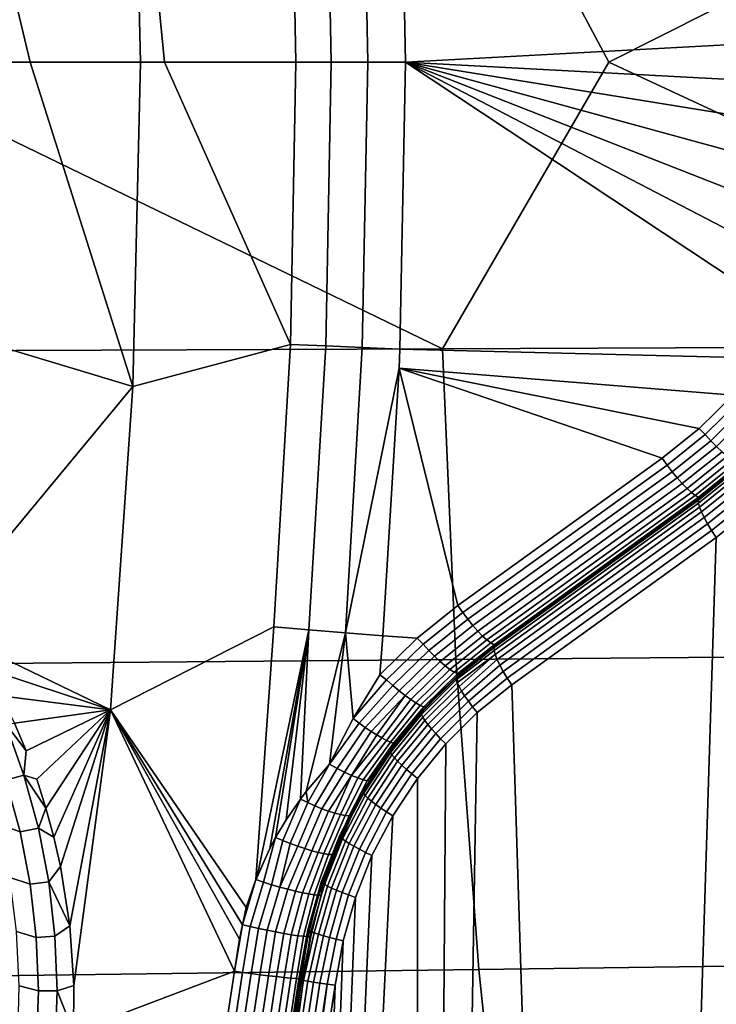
# Model space of a CAD drawing. Header units: metres. Extents: x -240 to 45, y -77 to 27.
# Tile 232 of 656: x -202.32 to -200.88, y -1.95 to 0.09. Entities that reach past the tile are written whole.
import ezdxf

# ---------------------------------------------------------------- set-up
doc = ezdxf.new("R2010")
doc.units = ezdxf.units.M
doc.layers.add('solid_102011X2', color=7, linetype='CONTINUOUS')

msp = doc.modelspace()

# ---------------------------------------------------------------- linework, layer by layer
at = {"layer": 'solid_102011X2'}
for points in [[(-202.083923, 0.670511, 268.69342), (-202.068375, 0, 268.689514), (-202.296402, 0, 268.790863), (-202.432129, 0.56618, 268.845001)], [(-201.758118, 0.583364, 268.532288), (-201.746658, 0, 268.529419), (-202.018372, 0, 268.665985), (-202.083923, 0.670511, 268.69342)], [(-202.083923, 0.670511, 268.69342), (-202.018372, 0, 268.665985), (-202.068375, 0, 268.689514)], [(-201.442215, 0.642961, 325.893158), (-203.030762, 0.650211, 324.296967), (-202.667023, 0, 324.682434)], [(-201.442215, 0.642961, 325.893158), (-202.667023, 0, 324.682434), (-201.44368, -0.592833, 325.894379), (-201.099945, 0, 326.252289)], [(-199.836945, 0.635814, 327.484955), (-201.442215, 0.642961, 325.893158), (-201.099945, 0, 326.252289)], [(-199.836945, 0.635814, 327.484955), (-201.099945, 0, 326.252289), (-199.838379, -0.586244, 327.486176), (-199.532898, 0, 327.801483)], [(-201.597946, 0, 268.465424), (-201.609512, 0.589805, 268.468292), (-201.531815, 0.593008, 268.445557), (-201.520187, 0, 268.442657)], [(-200.586624, 0.151448, 268.2099), (-200.576675, 0.050664, 268.207397), (-201.520187, 0, 268.442657), (-201.531815, 0.593008, 268.445557)], [(-201.673599, 0, 268.494415), (-201.746658, 0, 268.529419), (-201.758118, 0.583364, 268.532288), (-201.685104, 0.586565, 268.497284)], [(-201.609512, 0.589805, 268.468292), (-201.597946, 0, 268.465424), (-201.673599, 0, 268.494415), (-201.685104, 0.586565, 268.497284)], [(-202.432129, 0.56618, 268.845001), (-202.296402, 0, 268.790863), (-202.420807, 0, 268.842133)], [(-200.576675, 0.050664, 268.207397), (-200.576675, -0.050663, 268.207397), (-201.520187, 0, 268.442657)], [(-202.667023, 0, 324.682434), (-203.032257, -0.599517, 324.298187), (-201.44368, -0.592833, 325.894379)], [(-201.685135, -0.587161, 268.497284), (-201.758133, -0.583955, 268.532288), (-201.746658, 0, 268.529419), (-201.673599, 0, 268.494415)], [(-201.609528, -0.590405, 268.468323), (-201.685135, -0.587161, 268.497284), (-201.673599, 0, 268.494415), (-201.597946, 0, 268.465424)], [(-201.597946, 0, 268.465424), (-201.520187, 0, 268.442657), (-201.53183, -0.593612, 268.445557), (-201.609528, -0.590405, 268.468323)], [(-201.099945, 0, 326.252289), (-201.44368, -0.592833, 325.894379), (-199.838379, -0.586244, 327.486176)], [(-202.432129, -0.566025, 268.845001), (-202.420807, 0, 268.842133), (-202.296402, 0, 268.790863), (-202.083939, -0.67063, 268.693451)], [(-202.296402, 0, 268.790863), (-202.068375, 0, 268.689514), (-202.083939, -0.67063, 268.693451)], [(-202.083939, -0.67063, 268.693451), (-202.068375, 0, 268.689514), (-202.018372, 0, 268.665985), (-201.758133, -0.583955, 268.532288)], [(-201.758133, -0.583955, 268.532288), (-202.018372, 0, 268.665985), (-201.746658, 0, 268.529419)], [(-200.778442, -0.612106, 268.257721), (-201.53183, -0.593612, 268.445557), (-201.520187, 0, 268.442657), (-200.722229, -0.528858, 268.243683)], [(-200.674484, -0.440177, 268.231781), (-200.722229, -0.528858, 268.243683), (-201.520187, 0, 268.442657)], [(-200.635773, -0.347138, 268.222137), (-200.674484, -0.440177, 268.231781), (-201.520187, 0, 268.442657)], [(-200.6064, -0.250605, 268.214813), (-200.635773, -0.347138, 268.222137), (-201.520187, 0, 268.442657)], [(-200.586624, -0.151446, 268.2099), (-200.6064, -0.250605, 268.214813), (-201.520187, 0, 268.442657)], [(-200.576675, -0.050663, 268.207397), (-200.586624, -0.151446, 268.2099), (-201.520187, 0, 268.442657)], [(-202.489716, -1.097442, 268.863373), (-202.432129, -0.566025, 268.845001), (-202.083939, -0.67063, 268.693451), (-202.465164, -1.130507, 268.85321)], [(-201.758133, -0.583955, 268.532288), (-201.792496, -1.167664, 268.540894), (-202.13028, -1.339805, 268.705109), (-202.083939, -0.67063, 268.693451)], [(-201.71965, -1.174054, 268.50589), (-201.792496, -1.167664, 268.540894), (-201.758133, -0.583955, 268.532288), (-201.685135, -0.587161, 268.497284)], [(-201.685135, -0.587161, 268.497284), (-201.609528, -0.590405, 268.468323), (-201.644196, -1.180522, 268.476959), (-201.71965, -1.174054, 268.50589)], [(-201.609528, -0.590405, 268.468323), (-201.53183, -0.593612, 268.445557), (-201.533432, -0.633096, 268.445953), (-201.644196, -1.180522, 268.476959)], [(-199.838379, -0.586244, 327.486176), (-201.44368, -0.592833, 325.894379), (-201.415802, -1.235552, 325.871094), (-199.811035, -1.221819, 327.462952)], [(-201.44368, -0.592833, 325.894379), (-203.032257, -0.599517, 324.298187), (-203.00383, -1.249483, 324.274841), (-201.415802, -1.235552, 325.871094)], [(-200.842346, -0.688829, 268.273651), (-201.533432, -0.633096, 268.445953), (-201.53183, -0.593612, 268.445557), (-200.778442, -0.612106, 268.257721)], [(-201.644196, -1.180522, 268.476959), (-201.533432, -0.633096, 268.445953), (-201.56665, -1.18688, 268.454224)], [(-201.495987, -1.191571, 268.436615), (-201.56665, -1.18688, 268.454224), (-201.533432, -0.633096, 268.445953), (-201.411865, -1.124171, 268.415649)], [(-200.989197, -0.819152, 268.310242), (-201.411865, -1.124171, 268.415649), (-201.533432, -0.633096, 268.445953)], [(-200.912949, -0.758088, 268.29126), (-200.989197, -0.819152, 268.310242), (-201.533432, -0.633096, 268.445953)], [(-200.842346, -0.688829, 268.273651), (-200.912949, -0.758088, 268.29126), (-201.533432, -0.633096, 268.445953)], [(-202.417801, -1.200945, 268.83313), (-202.465164, -1.130507, 268.85321), (-202.083939, -0.67063, 268.693451), (-202.13028, -1.339805, 268.705109)], [(-200.828369, -0.69929, 268.271729), (-200.900482, -0.770262, 268.289703), (-200.912949, -0.758088, 268.29126), (-200.842346, -0.688829, 268.273651)], [(-200.900482, -0.770262, 268.289703), (-200.828369, -0.69929, 268.271729), (-200.815399, -0.710875, 268.273163), (-200.888702, -0.783022, 268.291412)], [(-200.888702, -0.783022, 268.291412), (-200.815399, -0.710875, 268.273163), (-200.802475, -0.721743, 268.277527), (-200.876892, -0.794994, 268.296082)], [(-200.900482, -0.770262, 268.289703), (-200.979156, -0.833376, 268.309326), (-200.989197, -0.819152, 268.310242), (-200.912949, -0.758088, 268.29126)], [(-200.979156, -0.833376, 268.309326), (-200.900482, -0.770262, 268.289703), (-200.888702, -0.783022, 268.291412), (-200.968689, -0.847182, 268.311371)], [(-200.968689, -0.847182, 268.311371), (-200.888702, -0.783022, 268.291412), (-200.876892, -0.794994, 268.296082), (-200.958099, -0.860134, 268.316345)], [(-200.958099, -0.860134, 268.316345), (-200.876892, -0.794994, 268.296082), (-200.865417, -0.805812, 268.303528), (-200.947723, -0.871839, 268.324066)], [(-200.947723, -0.871839, 268.324066), (-200.865417, -0.805812, 268.303528), (-200.854614, -0.815147, 268.313568), (-200.937881, -0.881939, 268.33432)], [(-201.401825, -1.138396, 268.414703), (-201.411865, -1.124171, 268.415649), (-200.989197, -0.819152, 268.310242), (-200.979156, -0.833376, 268.309326)], [(-201.391373, -1.152188, 268.416748), (-201.401825, -1.138396, 268.414703), (-200.979156, -0.833376, 268.309326), (-200.968689, -0.847182, 268.311371)], [(-200.937881, -0.881939, 268.33432), (-200.854614, -0.815147, 268.313568), (-200.844818, -0.822716, 268.325867), (-200.928848, -0.890128, 268.346832)], [(-200.928848, -0.890128, 268.346832), (-200.844818, -0.822716, 268.325867), (-200.836319, -0.828288, 268.340057), (-200.920929, -0.896156, 268.361145)], [(-200.920929, -0.896156, 268.361145), (-200.836319, -0.828288, 268.340057), (-200.829391, -0.831692, 268.355713), (-200.914352, -0.89984, 268.376892)], [(-200.914352, -0.89984, 268.376892), (-200.829391, -0.831692, 268.355713), (-200.82428, -0.832827, 268.372192), (-200.909348, -0.901067, 268.393402)], [(-200.82872, -0.837366, 268.338165), (-200.914261, -0.905978, 268.359497), (-200.912689, -0.902294, 268.376465), (-200.827499, -0.833961, 268.355225)], [(-200.827499, -0.833961, 268.355225), (-200.912689, -0.902294, 268.376465), (-200.909348, -0.901067, 268.393402), (-200.82428, -0.832827, 268.372192)], [(-201.391373, -1.152188, 268.416748), (-200.968689, -0.847182, 268.311371), (-200.958099, -0.860134, 268.316345), (-201.380798, -1.165129, 268.421692)], [(-200.827881, -0.842937, 268.321655), (-200.913986, -0.912006, 268.343109), (-200.914261, -0.905978, 268.359497), (-200.82872, -0.837366, 268.338165)], [(-200.825012, -0.850506, 268.306183), (-200.91188, -0.920195, 268.32785), (-200.913986, -0.912006, 268.343109), (-200.827881, -0.842937, 268.321655)], [(-200.820175, -0.859841, 268.292267), (-200.908005, -0.930296, 268.314148), (-200.91188, -0.920195, 268.32785), (-200.825012, -0.850506, 268.306183)], [(-201.380798, -1.165129, 268.421692), (-200.958099, -0.860134, 268.316345), (-200.947723, -0.871839, 268.324066), (-201.370438, -1.176826, 268.429413)], [(-201.370438, -1.176826, 268.429413), (-200.947723, -0.871839, 268.324066), (-200.937881, -0.881939, 268.33432), (-201.360596, -1.186922, 268.439667)], [(-200.813553, -0.870659, 268.280304), (-200.902481, -0.942, 268.30246), (-200.908005, -0.930296, 268.314148), (-200.820175, -0.859841, 268.292267)], [(-200.805313, -0.882631, 268.27063), (-200.895462, -0.954952, 268.293121), (-200.902481, -0.942, 268.30246), (-200.813553, -0.870659, 268.280304)], [(-201.360596, -1.186922, 268.439667), (-200.937881, -0.881939, 268.33432), (-200.928848, -0.890128, 268.346832), (-201.351562, -1.195112, 268.452148)], [(-201.351562, -1.195112, 268.452148), (-200.928848, -0.890128, 268.346832), (-200.920929, -0.896156, 268.361145), (-201.343643, -1.201146, 268.466431)], [(-200.795715, -0.895391, 268.26358), (-200.887177, -0.968758, 268.286377), (-200.895462, -0.954952, 268.293121), (-200.805313, -0.882631, 268.27063)], [(-200.887177, -0.968758, 268.286377), (-200.795715, -0.895391, 268.26358), (-200.791214, -0.913954, 268.260895), (-200.877884, -0.982982, 268.282501)], [(-201.343643, -1.201146, 268.466431), (-200.920929, -0.896156, 268.361145), (-200.914352, -0.89984, 268.376892), (-201.337067, -1.204842, 268.482147)], [(-200.914352, -0.89984, 268.376892), (-200.909348, -0.901067, 268.393402), (-201.332016, -1.206087, 268.498779), (-201.337067, -1.204842, 268.482147)], [(-200.912689, -0.902294, 268.376465), (-200.914261, -0.905978, 268.359497), (-201.336929, -1.211027, 268.464783), (-201.335373, -1.207331, 268.48172)], [(-200.914261, -0.905978, 268.359497), (-200.913986, -0.912006, 268.343109), (-201.336655, -1.217061, 268.448425), (-201.336929, -1.211027, 268.464783)], [(-200.913986, -0.912006, 268.343109), (-200.91188, -0.920195, 268.32785), (-201.334549, -1.225251, 268.433167), (-201.336655, -1.217061, 268.448425)], [(-200.909348, -0.901067, 268.393402), (-200.912689, -0.902294, 268.376465), (-201.335373, -1.207331, 268.48172), (-201.332016, -1.206087, 268.498779)], [(-200.877884, -0.982982, 268.282501), (-200.791214, -0.913954, 268.260895), (-200.732285, -7.074568, 268.246216), (-201.092484, -7.834517, 268.335999)], [(-200.91188, -0.920195, 268.32785), (-200.908005, -0.930296, 268.314148), (-201.330673, -1.235348, 268.419495), (-201.334549, -1.225251, 268.433167)], [(-200.908005, -0.930296, 268.314148), (-200.902481, -0.942, 268.30246), (-201.325134, -1.247044, 268.407837), (-201.330673, -1.235348, 268.419495)], [(-200.902481, -0.942, 268.30246), (-200.895462, -0.954952, 268.293121), (-201.31813, -1.259985, 268.398499), (-201.325134, -1.247044, 268.407837)], [(-200.895462, -0.954952, 268.293121), (-200.887177, -0.968758, 268.286377), (-201.309845, -1.273777, 268.391785), (-201.31813, -1.259985, 268.398499)], [(-200.887177, -0.968758, 268.286377), (-200.877884, -0.982982, 268.282501), (-201.300552, -1.288002, 268.387878), (-201.309845, -1.273777, 268.391785)], [(-201.300552, -1.288002, 268.387878), (-200.877884, -0.982982, 268.282501), (-201.092484, -7.834517, 268.335999)], [(-201.483673, -1.203884, 268.43512), (-201.495987, -1.191571, 268.436615), (-201.411865, -1.124171, 268.415649), (-201.401825, -1.138396, 268.414703)], [(-201.471939, -1.216657, 268.436829), (-201.483673, -1.203884, 268.43512), (-201.401825, -1.138396, 268.414703), (-201.391373, -1.152188, 268.416748)], [(-201.460175, -1.228643, 268.441498), (-201.471939, -1.216657, 268.436829), (-201.391373, -1.152188, 268.416748), (-201.380798, -1.165129, 268.421692)], [(-201.829407, -1.690683, 268.546539), (-201.849426, -1.748288, 268.555145), (-202.13028, -1.339805, 268.705109), (-201.792496, -1.167664, 268.540894)], [(-201.82785, -1.686775, 268.545868), (-201.829407, -1.690683, 268.546539), (-201.792496, -1.167664, 268.540894), (-201.71965, -1.174054, 268.50589)], [(-201.71965, -1.174054, 268.50589), (-201.800476, -1.626294, 268.533966), (-201.82785, -1.686775, 268.545868)], [(-201.71965, -1.174054, 268.50589), (-201.788589, -1.60388, 268.5289), (-201.800476, -1.626294, 268.533966)], [(-201.71965, -1.174054, 268.50589), (-201.766663, -1.566833, 268.519714), (-201.788589, -1.60388, 268.5289)], [(-201.71965, -1.174054, 268.50589), (-201.737457, -1.524071, 268.507996), (-201.766663, -1.566833, 268.519714)], [(-201.71965, -1.174054, 268.50589), (-201.644196, -1.180522, 268.476959), (-201.7258, -1.508662, 268.50351), (-201.737457, -1.524071, 268.507996)], [(-201.644196, -1.180522, 268.476959), (-201.677139, -1.451994, 268.486023), (-201.7258, -1.508662, 268.50351)], [(-201.644196, -1.180522, 268.476959), (-201.62854, -1.357469, 268.470917), (-201.677139, -1.451994, 268.486023)], [(-201.644196, -1.180522, 268.476959), (-201.56665, -1.18688, 268.454224), (-201.573151, -1.267251, 268.455841), (-201.62854, -1.357469, 268.470917)], [(-201.44873, -1.239475, 268.448944), (-201.460175, -1.228643, 268.441498), (-201.380798, -1.165129, 268.421692), (-201.370438, -1.176826, 268.429413)], [(-201.437943, -1.248827, 268.458954), (-201.44873, -1.239475, 268.448944), (-201.370438, -1.176826, 268.429413), (-201.360596, -1.186922, 268.439667)], [(-202.38559, -1.254945, 268.819061), (-202.417801, -1.200945, 268.83313), (-202.13028, -1.339805, 268.705109)], [(-201.495987, -1.191571, 268.436615), (-201.573151, -1.267251, 268.455841), (-201.56665, -1.18688, 268.454224)], [(-201.559067, -1.277594, 268.453918), (-201.573151, -1.267251, 268.455841), (-201.495987, -1.191571, 268.436615), (-201.483673, -1.203884, 268.43512)], [(-201.428177, -1.256412, 268.471252), (-201.437943, -1.248827, 268.458954), (-201.360596, -1.186922, 268.439667), (-201.351562, -1.195112, 268.452148)], [(-201.419693, -1.262001, 268.485413), (-201.428177, -1.256412, 268.471252), (-201.351562, -1.195112, 268.452148), (-201.343643, -1.201146, 268.466431)], [(-201.412766, -1.265423, 268.501038), (-201.419693, -1.262001, 268.485413), (-201.343643, -1.201146, 268.466431), (-201.337067, -1.204842, 268.482147)], [(-201.483673, -1.203884, 268.43512), (-201.471939, -1.216657, 268.436829), (-201.546158, -1.289221, 268.455353), (-201.559067, -1.277594, 268.453918)], [(-201.471939, -1.216657, 268.436829), (-201.460175, -1.228643, 268.441498), (-201.533295, -1.300131, 268.459717), (-201.546158, -1.289221, 268.455353)], [(-201.336929, -1.211027, 268.464783), (-201.415314, -1.273238, 268.487701), (-201.41394, -1.27047, 268.503113), (-201.335373, -1.207331, 268.48172)], [(-201.336655, -1.217061, 268.448425), (-201.414993, -1.277776, 268.472687), (-201.415314, -1.273238, 268.487701), (-201.336929, -1.211027, 268.464783)], [(-201.334549, -1.225251, 268.433167), (-201.413025, -1.283972, 268.458405), (-201.414993, -1.277776, 268.472687), (-201.336655, -1.217061, 268.448425)], [(-201.335373, -1.207331, 268.48172), (-201.41394, -1.27047, 268.503113), (-201.41095, -1.269539, 268.518463)], [(-201.337067, -1.204842, 268.482147), (-201.332016, -1.206087, 268.498779), (-201.406754, -1.265824, 268.517426), (-201.412766, -1.265423, 268.501038)], [(-201.335373, -1.207331, 268.48172), (-201.41095, -1.269539, 268.518463), (-201.406754, -1.265824, 268.517426)], [(-201.406754, -1.265824, 268.517426), (-201.332016, -1.206087, 268.498779), (-201.335373, -1.207331, 268.48172)], [(-201.415802, -1.235552, 325.871094), (-203.00383, -1.249483, 324.274841), (-202.955475, -1.897507, 324.235138), (-201.368347, -1.87635, 325.831482)], [(-201.460175, -1.228643, 268.441498), (-201.44873, -1.239475, 268.448944), (-201.520859, -1.309992, 268.466919), (-201.533295, -1.300131, 268.459717)], [(-201.44873, -1.239475, 268.448944), (-201.437943, -1.248827, 268.458954), (-201.509216, -1.318504, 268.476715), (-201.520859, -1.309992, 268.466919)], [(-199.811035, -1.221819, 327.462952), (-201.415802, -1.235552, 325.871094), (-201.368347, -1.87635, 325.831482), (-199.764511, -1.855497, 327.423462)], [(-201.334549, -1.225251, 268.433167), (-201.409439, -1.291673, 268.445221), (-201.413025, -1.283972, 268.458405)], [(-201.334549, -1.225251, 268.433167), (-201.330673, -1.235348, 268.419495), (-201.404327, -1.30069, 268.433441), (-201.409439, -1.291673, 268.445221)], [(-201.330673, -1.235348, 268.419495), (-201.325134, -1.247044, 268.407837), (-201.397797, -1.310801, 268.42337), (-201.404327, -1.30069, 268.433441)], [(-202.355942, -1.310326, 268.805786), (-202.38559, -1.254945, 268.819061), (-202.13028, -1.339805, 268.705109)], [(-201.437943, -1.248827, 268.458954), (-201.428177, -1.256412, 268.471252), (-201.498749, -1.325408, 268.488831), (-201.509216, -1.318504, 268.476715)], [(-201.428177, -1.256412, 268.471252), (-201.419693, -1.262001, 268.485413), (-201.489761, -1.330495, 268.502869), (-201.498749, -1.325408, 268.488831)], [(-201.419693, -1.262001, 268.485413), (-201.412766, -1.265423, 268.501038), (-201.482513, -1.333611, 268.518433), (-201.489761, -1.330495, 268.502869)], [(-201.325134, -1.247044, 268.407837), (-201.31813, -1.259985, 268.398499), (-201.390045, -1.321757, 268.415253), (-201.397797, -1.310801, 268.42337)], [(-201.31813, -1.259985, 268.398499), (-201.309845, -1.273777, 268.391785), (-201.381226, -1.333287, 268.409271), (-201.390045, -1.321757, 268.415253)], [(-201.559067, -1.277594, 268.453918), (-201.62854, -1.357469, 268.470917), (-201.573151, -1.267251, 268.455841)], [(-201.546158, -1.289221, 268.455353), (-201.615967, -1.366877, 268.471527), (-201.62854, -1.357469, 268.470917), (-201.559067, -1.277594, 268.453918)], [(-201.41394, -1.27047, 268.503113), (-201.415314, -1.273238, 268.487701), (-201.487595, -1.344911, 268.505737), (-201.486496, -1.342407, 268.521179)], [(-201.415314, -1.273238, 268.487701), (-201.414993, -1.277776, 268.472687), (-201.486847, -1.349017, 268.490601), (-201.487595, -1.344911, 268.505737)], [(-201.414993, -1.277776, 268.472687), (-201.413025, -1.283972, 268.458405), (-201.484283, -1.354622, 268.476166), (-201.486847, -1.349017, 268.490601)], [(-201.41394, -1.27047, 268.503113), (-201.486496, -1.342407, 268.521179), (-201.483582, -1.341565, 268.536591)], [(-201.41394, -1.27047, 268.503113), (-201.483582, -1.341565, 268.536591), (-201.47551, -1.332778, 268.534576)], [(-201.412766, -1.265423, 268.501038), (-201.406754, -1.265824, 268.517426), (-201.482513, -1.333611, 268.518433)], [(-201.482513, -1.333611, 268.518433), (-201.406754, -1.265824, 268.517426), (-201.41095, -1.269539, 268.518463)], [(-201.482513, -1.333611, 268.518433), (-201.41095, -1.269539, 268.518463), (-201.47551, -1.332778, 268.534576)], [(-201.47551, -1.332778, 268.534576), (-201.41095, -1.269539, 268.518463), (-201.41394, -1.27047, 268.503113)], [(-201.309845, -1.273777, 268.391785), (-201.300552, -1.288002, 268.387878), (-201.371582, -1.345103, 268.405609), (-201.381226, -1.333287, 268.409271)], [(-201.533295, -1.300131, 268.459717), (-201.603424, -1.375818, 268.474579), (-201.615967, -1.366877, 268.471527), (-201.546158, -1.289221, 268.455353)], [(-201.520859, -1.309992, 268.466919), (-201.591187, -1.384071, 268.47998), (-201.603424, -1.375818, 268.474579), (-201.533295, -1.300131, 268.459717)], [(-201.371582, -1.345103, 268.405609), (-201.300552, -1.288002, 268.387878), (-201.092484, -7.834517, 268.335999), (-201.49028, -8.579957, 268.435181)], [(-201.413025, -1.283972, 268.458405), (-201.409439, -1.291673, 268.445221), (-201.47995, -1.361589, 268.462799), (-201.484283, -1.354622, 268.476166)], [(-201.409439, -1.291673, 268.445221), (-201.404327, -1.30069, 268.433441), (-201.473969, -1.369747, 268.450806), (-201.47995, -1.361589, 268.462799)], [(-201.404327, -1.30069, 268.433441), (-201.397797, -1.310801, 268.42337), (-201.466476, -1.378894, 268.440491), (-201.473969, -1.369747, 268.450806)], [(-202.328903, -1.366871, 268.793365), (-202.355942, -1.310326, 268.805786), (-202.13028, -1.339805, 268.705109)], [(-201.520859, -1.309992, 268.466919), (-201.57959, -1.391432, 268.487579), (-201.591187, -1.384071, 268.47998)], [(-201.520859, -1.309992, 268.466919), (-201.509216, -1.318504, 268.476715), (-201.568893, -1.397719, 268.497223), (-201.57959, -1.391432, 268.487579)], [(-201.509216, -1.318504, 268.476715), (-201.498749, -1.325408, 268.488831), (-201.559372, -1.402778, 268.508636), (-201.568893, -1.397719, 268.497223)], [(-201.397797, -1.310801, 268.42337), (-201.390045, -1.321757, 268.415253), (-201.457672, -1.388806, 268.432098), (-201.466476, -1.378894, 268.440491)], [(-201.390045, -1.321757, 268.415253), (-201.381226, -1.333287, 268.409271), (-201.447754, -1.399237, 268.425842), (-201.457672, -1.388806, 268.432098)], [(-202.304474, -1.424548, 268.781799), (-202.328903, -1.366871, 268.793365), (-202.13028, -1.339805, 268.705109)], [(-202.309036, -1.474749, 268.781891), (-202.304474, -1.424548, 268.781799), (-202.13028, -1.339805, 268.705109), (-202.282715, -1.483166, 268.77121)], [(-202.263596, -1.542678, 268.761597), (-202.282715, -1.483166, 268.77121), (-202.13028, -1.339805, 268.705109)], [(-202.247162, -1.602891, 268.752991), (-202.263596, -1.542678, 268.761597), (-202.13028, -1.339805, 268.705109)], [(-202.233414, -1.663732, 268.745422), (-202.247162, -1.602891, 268.752991), (-202.13028, -1.339805, 268.705109)], [(-202.214096, -1.786502, 268.733673), (-202.233414, -1.663732, 268.745422), (-202.13028, -1.339805, 268.705109)], [(-202.205597, -1.909685, 268.726471), (-202.214096, -1.786502, 268.733673), (-202.13028, -1.339805, 268.705109)], [(-202.205597, -1.909685, 268.726471), (-202.13028, -1.339805, 268.705109), (-201.87352, -1.880343, 268.563354), (-202.206406, -2.006266, 268.724091)], [(-201.863266, -1.813946, 268.560242), (-201.87352, -1.880343, 268.563354), (-202.13028, -1.339805, 268.705109)], [(-201.857422, -1.78396, 268.558167), (-201.863266, -1.813946, 268.560242), (-202.13028, -1.339805, 268.705109)], [(-201.849426, -1.748288, 268.555145), (-201.857422, -1.78396, 268.558167), (-202.13028, -1.339805, 268.705109)], [(-201.498749, -1.325408, 268.488831), (-201.489761, -1.330495, 268.502869), (-201.551254, -1.406483, 268.521576), (-201.559372, -1.402778, 268.508636)], [(-201.486496, -1.342407, 268.521179), (-201.487595, -1.344911, 268.505737), (-201.552277, -1.423927, 268.521851), (-201.551422, -1.421714, 268.537384)], [(-201.486496, -1.342407, 268.521179), (-201.551422, -1.421714, 268.537384), (-201.548584, -1.42097, 268.552795)], [(-201.489761, -1.330495, 268.502869), (-201.482513, -1.333611, 268.518433), (-201.544754, -1.408743, 268.535706), (-201.551254, -1.406483, 268.521576)], [(-201.486496, -1.342407, 268.521179), (-201.548584, -1.42097, 268.552795), (-201.540024, -1.409503, 268.550659)], [(-201.544754, -1.408743, 268.535706), (-201.47551, -1.332778, 268.534576), (-201.483582, -1.341565, 268.536591)], [(-201.482513, -1.333611, 268.518433), (-201.47551, -1.332778, 268.534576), (-201.544754, -1.408743, 268.535706)], [(-201.544754, -1.408743, 268.535706), (-201.483582, -1.341565, 268.536591), (-201.537598, -1.406311, 268.550049)], [(-201.537598, -1.406311, 268.550049), (-201.486496, -1.342407, 268.521179), (-201.540024, -1.409503, 268.550659)], [(-201.537598, -1.406311, 268.550049), (-201.483582, -1.341565, 268.536591), (-201.486496, -1.342407, 268.521179)], [(-201.381226, -1.333287, 268.409271), (-201.371582, -1.345103, 268.405609), (-201.436966, -1.409925, 268.421906), (-201.447754, -1.399237, 268.425842)], [(-201.62854, -1.357469, 268.470917), (-201.615967, -1.366877, 268.471527), (-201.677139, -1.451994, 268.486023)], [(-201.487595, -1.344911, 268.505737), (-201.486847, -1.349017, 268.490601), (-201.551147, -1.427556, 268.506653), (-201.552277, -1.423927, 268.521851)], [(-201.486847, -1.349017, 268.490601), (-201.484283, -1.354622, 268.476166), (-201.54805, -1.43251, 268.492065), (-201.551147, -1.427556, 268.506653)], [(-201.484283, -1.354622, 268.476166), (-201.47995, -1.361589, 268.462799), (-201.54306, -1.438668, 268.478546), (-201.54805, -1.43251, 268.492065)], [(-201.47995, -1.361589, 268.462799), (-201.473969, -1.369747, 268.450806), (-201.536301, -1.445879, 268.466339), (-201.54306, -1.438668, 268.478546)], [(-201.436966, -1.409925, 268.421906), (-201.371582, -1.345103, 268.405609), (-201.49028, -8.579957, 268.435181)], [(-202.309036, -1.474749, 268.781891), (-202.346252, -1.484974, 268.791779), (-202.383713, -1.380657, 268.810547), (-202.34726, -1.367851, 268.800598)], [(-202.34726, -1.367851, 268.800598), (-202.328903, -1.366871, 268.793365), (-202.304474, -1.424548, 268.781799)], [(-202.34726, -1.367851, 268.800598), (-202.304474, -1.424548, 268.781799), (-202.309036, -1.474749, 268.781891)], [(-201.615967, -1.366877, 268.471527), (-201.603424, -1.375818, 268.474579), (-201.661438, -1.460822, 268.489105), (-201.677139, -1.451994, 268.486023)], [(-201.603424, -1.375818, 268.474579), (-201.591187, -1.384071, 268.47998), (-201.646088, -1.468714, 268.495361), (-201.661438, -1.460822, 268.489105)], [(-201.591187, -1.384071, 268.47998), (-201.57959, -1.391432, 268.487579), (-201.631729, -1.475347, 268.504578), (-201.646088, -1.468714, 268.495361)], [(-201.473969, -1.369747, 268.450806), (-201.466476, -1.378894, 268.440491), (-201.527939, -1.453963, 268.455811), (-201.536301, -1.445879, 268.466339)], [(-201.466476, -1.378894, 268.440491), (-201.457672, -1.388806, 268.432098), (-201.518173, -1.462724, 268.447205), (-201.527939, -1.453963, 268.455811)], [(-201.57959, -1.391432, 268.487579), (-201.568893, -1.397719, 268.497223), (-201.631729, -1.475347, 268.504578)], [(-201.559372, -1.402778, 268.508636), (-201.618759, -1.480556, 268.516541), (-201.631729, -1.475347, 268.504578), (-201.568893, -1.397719, 268.497223)], [(-201.551254, -1.406483, 268.521576), (-201.607727, -1.484132, 268.53067), (-201.618759, -1.480556, 268.516541), (-201.559372, -1.402778, 268.508636)], [(-201.457672, -1.388806, 268.432098), (-201.447754, -1.399237, 268.425842), (-201.507263, -1.471944, 268.440704), (-201.518173, -1.462724, 268.447205)], [(-201.447754, -1.399237, 268.425842), (-201.436966, -1.409925, 268.421906), (-201.495468, -1.481392, 268.436493), (-201.507263, -1.471944, 268.440704)], [(-201.551422, -1.421714, 268.537384), (-201.552277, -1.423927, 268.521851), (-201.608658, -1.509433, 268.535919), (-201.608017, -1.507535, 268.551483)], [(-201.552277, -1.423927, 268.521851), (-201.551147, -1.427556, 268.506653), (-201.607193, -1.512546, 268.520599), (-201.608658, -1.509433, 268.535919)], [(-201.551422, -1.421714, 268.537384), (-201.608017, -1.507535, 268.551483), (-201.605255, -1.506896, 268.566925)], [(-201.544754, -1.408743, 268.535706), (-201.599014, -1.486149, 268.546661), (-201.607727, -1.484132, 268.53067), (-201.551254, -1.406483, 268.521576)], [(-201.551422, -1.421714, 268.537384), (-201.605255, -1.506896, 268.566925), (-201.592453, -1.485726, 268.563721)], [(-201.544754, -1.408743, 268.535706), (-201.540024, -1.409503, 268.550659), (-201.599014, -1.486149, 268.546661)], [(-201.599014, -1.486149, 268.546661), (-201.540024, -1.409503, 268.550659), (-201.548584, -1.42097, 268.552795)], [(-201.599014, -1.486149, 268.546661), (-201.548584, -1.42097, 268.552795), (-201.592453, -1.485726, 268.563721)], [(-201.548584, -1.42097, 268.552795), (-201.551422, -1.421714, 268.537384), (-201.592453, -1.485726, 268.563721)], [(-201.544754, -1.408743, 268.535706), (-201.537598, -1.406311, 268.550049), (-201.540024, -1.409503, 268.550659)], [(-201.495468, -1.481392, 268.436493), (-201.436966, -1.409925, 268.421906), (-201.49028, -8.579957, 268.435181)], [(-201.551147, -1.427556, 268.506653), (-201.54805, -1.43251, 268.492065), (-201.603622, -1.516796, 268.50592), (-201.607193, -1.512546, 268.520599)], [(-201.54805, -1.43251, 268.492065), (-201.54306, -1.438668, 268.478546), (-201.598053, -1.522078, 268.492249), (-201.603622, -1.516796, 268.50592)], [(-201.54306, -1.438668, 268.478546), (-201.536301, -1.445879, 268.466339), (-201.590622, -1.528263, 268.479889), (-201.598053, -1.522078, 268.492249)], [(-201.722366, -1.531164, 268.507141), (-201.7258, -1.508662, 268.50351), (-201.677139, -1.451994, 268.486023)], [(-201.722366, -1.531164, 268.507141), (-201.677139, -1.451994, 268.486023), (-201.661438, -1.460822, 268.489105), (-201.707535, -1.537935, 268.509033)], [(-201.707535, -1.537935, 268.509033), (-201.661438, -1.460822, 268.489105), (-201.646088, -1.468714, 268.495361), (-201.692963, -1.543983, 268.513519)], [(-201.536301, -1.445879, 268.466339), (-201.527939, -1.453963, 268.455811), (-201.581497, -1.535198, 268.469177), (-201.590622, -1.528263, 268.479889)], [(-201.527939, -1.453963, 268.455811), (-201.518173, -1.462724, 268.447205), (-201.570923, -1.542713, 268.460358), (-201.581497, -1.535198, 268.469177)], [(-201.518173, -1.462724, 268.447205), (-201.507263, -1.471944, 268.440704), (-201.559143, -1.550622, 268.453644), (-201.570923, -1.542713, 268.460358)], [(-202.317047, -1.591777, 268.776062), (-202.361511, -1.576005, 268.783936), (-202.393448, -1.467779, 268.801239), (-202.346252, -1.484974, 268.791779)], [(-202.279221, -1.584183, 268.766266), (-202.317047, -1.591777, 268.776062), (-202.346252, -1.484974, 268.791779), (-202.309036, -1.474749, 268.781891)], [(-202.309036, -1.474749, 268.781891), (-202.282715, -1.483166, 268.77121), (-202.263596, -1.542678, 268.761597)], [(-202.309036, -1.474749, 268.781891), (-202.263596, -1.542678, 268.761597), (-202.279221, -1.584183, 268.766266)], [(-201.546463, -1.558731, 268.449188), (-201.495468, -1.481392, 268.436493), (-201.49028, -8.579957, 268.435181), (-201.9254, -9.309498, 268.543671)], [(-201.692963, -1.543983, 268.513519), (-201.646088, -1.468714, 268.495361), (-201.631729, -1.475347, 268.504578), (-201.679016, -1.549145, 268.520447)], [(-201.666077, -1.553282, 268.529663), (-201.679016, -1.549145, 268.520447), (-201.631729, -1.475347, 268.504578)], [(-201.65451, -1.556284, 268.540924), (-201.666077, -1.553282, 268.529663), (-201.631729, -1.475347, 268.504578), (-201.618759, -1.480556, 268.516541)], [(-201.644608, -1.558068, 268.553894), (-201.65451, -1.556284, 268.540924), (-201.618759, -1.480556, 268.516541), (-201.607727, -1.484132, 268.53067)], [(-201.636658, -1.558586, 268.568237), (-201.644608, -1.558068, 268.553894), (-201.607727, -1.484132, 268.53067), (-201.599014, -1.486149, 268.546661)], [(-201.599014, -1.486149, 268.546661), (-201.592453, -1.485726, 268.563721), (-201.630859, -1.55783, 268.583557), (-201.636658, -1.558586, 268.568237)], [(-201.605255, -1.506896, 268.566925), (-201.630859, -1.55783, 268.583557), (-201.592453, -1.485726, 268.563721)], [(-201.507263, -1.471944, 268.440704), (-201.495468, -1.481392, 268.436493), (-201.546463, -1.558731, 268.449188), (-201.559143, -1.550622, 268.453644)], [(-201.773483, -1.609993, 268.525299), (-201.788589, -1.60388, 268.5289), (-201.766663, -1.566833, 268.519714), (-201.737457, -1.524071, 268.507996)], [(-201.758286, -1.616036, 268.524475), (-201.773483, -1.609993, 268.525299), (-201.737457, -1.524071, 268.507996), (-201.722366, -1.531164, 268.507141)], [(-201.722366, -1.531164, 268.507141), (-201.737457, -1.524071, 268.507996), (-201.7258, -1.508662, 268.50351)], [(-201.656128, -1.600507, 268.54776), (-201.655655, -1.598943, 268.563354), (-201.608017, -1.507535, 268.551483), (-201.608658, -1.509433, 268.535919)], [(-201.654373, -1.60307, 268.532379), (-201.656128, -1.600507, 268.54776), (-201.608658, -1.509433, 268.535919), (-201.607193, -1.512546, 268.520599)], [(-201.655655, -1.598943, 268.563354), (-201.652954, -1.598418, 268.578827), (-201.608017, -1.507535, 268.551483)], [(-201.650421, -1.606569, 268.517609), (-201.654373, -1.60307, 268.532379), (-201.607193, -1.512546, 268.520599), (-201.603622, -1.516796, 268.50592)], [(-201.608017, -1.507535, 268.551483), (-201.652954, -1.598418, 268.578827), (-201.635345, -1.561918, 268.574432)], [(-201.644363, -1.610919, 268.503784), (-201.650421, -1.606569, 268.517609), (-201.603622, -1.516796, 268.50592), (-201.598053, -1.522078, 268.492249)], [(-201.636353, -1.616012, 268.491302), (-201.644363, -1.610919, 268.503784), (-201.598053, -1.522078, 268.492249), (-201.590622, -1.528263, 268.479889)], [(-201.608017, -1.507535, 268.551483), (-201.635345, -1.561918, 268.574432), (-201.630859, -1.55783, 268.583557), (-201.605255, -1.506896, 268.566925)], [(-202.279221, -1.584183, 268.766266), (-202.263596, -1.542678, 268.761597), (-202.247162, -1.602891, 268.752991)], [(-201.743011, -1.621643, 268.526306), (-201.758286, -1.616036, 268.524475), (-201.722366, -1.531164, 268.507141), (-201.707535, -1.537935, 268.509033)], [(-201.728058, -1.626662, 268.530731), (-201.743011, -1.621643, 268.526306), (-201.707535, -1.537935, 268.509033), (-201.692963, -1.543983, 268.513519)], [(-201.713852, -1.630959, 268.537628), (-201.728058, -1.626662, 268.530731), (-201.692963, -1.543983, 268.513519), (-201.679016, -1.549145, 268.520447)], [(-201.626602, -1.621722, 268.480408), (-201.636353, -1.616012, 268.491302), (-201.590622, -1.528263, 268.479889), (-201.581497, -1.535198, 268.469177)], [(-201.615326, -1.62791, 268.471405), (-201.626602, -1.621722, 268.480408), (-201.581497, -1.535198, 268.469177), (-201.570923, -1.542713, 268.460358)], [(-201.602829, -1.634423, 268.464508), (-201.615326, -1.62791, 268.471405), (-201.570923, -1.542713, 268.460358), (-201.559143, -1.550622, 268.453644)], [(-201.589401, -1.641106, 268.4599), (-201.546463, -1.558731, 268.449188), (-201.9254, -9.309498, 268.543671)], [(-201.700745, -1.634418, 268.546814), (-201.713852, -1.630959, 268.537628), (-201.679016, -1.549145, 268.520447), (-201.666077, -1.553282, 268.529663)], [(-201.689102, -1.636948, 268.558044), (-201.700745, -1.634418, 268.546814), (-201.666077, -1.553282, 268.529663), (-201.65451, -1.556284, 268.540924)], [(-201.67923, -1.638479, 268.571014), (-201.689102, -1.636948, 268.558044), (-201.65451, -1.556284, 268.540924), (-201.644608, -1.558068, 268.553894)], [(-201.671417, -1.638971, 268.585388), (-201.67923, -1.638479, 268.571014), (-201.644608, -1.558068, 268.553894), (-201.636658, -1.558586, 268.568237)], [(-201.671417, -1.638971, 268.585388), (-201.630859, -1.55783, 268.583557), (-201.632812, -1.561911, 268.584534)], [(-201.671417, -1.638971, 268.585388), (-201.636658, -1.558586, 268.568237), (-201.630859, -1.55783, 268.583557)], [(-201.671417, -1.638971, 268.585388), (-201.632812, -1.561911, 268.584534), (-201.665833, -1.638413, 268.6008)], [(-201.652954, -1.598418, 268.578827), (-201.665833, -1.638413, 268.6008), (-201.632812, -1.561911, 268.584534)], [(-201.635345, -1.561918, 268.574432), (-201.652954, -1.598418, 268.578827), (-201.632812, -1.561911, 268.584534)], [(-201.635345, -1.561918, 268.574432), (-201.632812, -1.561911, 268.584534), (-201.630859, -1.55783, 268.583557)], [(-201.559143, -1.550622, 268.453644), (-201.546463, -1.558731, 268.449188), (-201.589401, -1.641106, 268.4599), (-201.602829, -1.634423, 268.464508)], [(-202.296143, -1.700396, 268.763611), (-202.338409, -1.686339, 268.770111), (-202.361511, -1.576005, 268.783936), (-202.317047, -1.591777, 268.776062)], [(-202.257858, -1.695472, 268.753876), (-202.296143, -1.700396, 268.763611), (-202.317047, -1.591777, 268.776062), (-202.279221, -1.584183, 268.766266)], [(-202.257858, -1.695472, 268.753876), (-202.279221, -1.584183, 268.766266), (-202.247162, -1.602891, 268.752991), (-202.233414, -1.663732, 268.745422)], [(-201.813614, -1.696032, 268.540741), (-201.829407, -1.690683, 268.546539), (-201.800476, -1.626294, 268.533966), (-201.788589, -1.60388, 268.5289)], [(-201.797058, -1.701286, 268.537964), (-201.813614, -1.696032, 268.540741), (-201.788589, -1.60388, 268.5289), (-201.773483, -1.609993, 268.525299)], [(-201.694183, -1.696164, 268.557251), (-201.693848, -1.694953, 268.572876), (-201.655655, -1.598943, 268.563354), (-201.656128, -1.600507, 268.54776)], [(-201.692184, -1.69815, 268.541809), (-201.694183, -1.696164, 268.557251), (-201.656128, -1.600507, 268.54776), (-201.654373, -1.60307, 268.532379)], [(-201.693848, -1.694953, 268.572876), (-201.691177, -1.694546, 268.588348), (-201.655655, -1.598943, 268.563354)], [(-201.687912, -1.700861, 268.526947), (-201.692184, -1.69815, 268.541809), (-201.654373, -1.60307, 268.532379), (-201.650421, -1.606569, 268.517609)], [(-201.655655, -1.598943, 268.563354), (-201.691177, -1.694546, 268.588348), (-201.67157, -1.641705, 268.583466)], [(-201.681473, -1.704231, 268.513062), (-201.687912, -1.700861, 268.526947), (-201.650421, -1.606569, 268.517609), (-201.644363, -1.610919, 268.503784)], [(-201.655655, -1.598943, 268.563354), (-201.67157, -1.641705, 268.583466), (-201.665833, -1.638413, 268.6008), (-201.652954, -1.598418, 268.578827)], [(-201.829407, -1.690683, 268.546539), (-201.82785, -1.686775, 268.545868), (-201.800476, -1.626294, 268.533966)], [(-201.780197, -1.706249, 268.538239), (-201.797058, -1.701286, 268.537964), (-201.773483, -1.609993, 268.525299), (-201.758286, -1.616036, 268.524475)], [(-201.780197, -1.706249, 268.538239), (-201.758286, -1.616036, 268.524475), (-201.743011, -1.621643, 268.526306)], [(-201.780197, -1.706249, 268.538239), (-201.743011, -1.621643, 268.526306), (-201.728058, -1.626662, 268.530731), (-201.763535, -1.71077, 268.541565)], [(-201.763535, -1.71077, 268.541565), (-201.728058, -1.626662, 268.530731), (-201.713852, -1.630959, 268.537628), (-201.747604, -1.714707, 268.547852)], [(-201.673004, -1.708177, 268.500427), (-201.681473, -1.704231, 268.513062), (-201.644363, -1.610919, 268.503784), (-201.636353, -1.616012, 268.491302)], [(-201.662735, -1.712602, 268.48941), (-201.673004, -1.708177, 268.500427), (-201.636353, -1.616012, 268.491302), (-201.626602, -1.621722, 268.480408)], [(-201.650925, -1.717396, 268.480286), (-201.662735, -1.712602, 268.48941), (-201.626602, -1.621722, 268.480408), (-201.615326, -1.62791, 268.471405)], [(-201.637833, -1.722442, 268.473236), (-201.650925, -1.717396, 268.480286), (-201.615326, -1.62791, 268.471405), (-201.602829, -1.634423, 268.464508)], [(-201.62381, -1.727625, 268.468475), (-201.589401, -1.641106, 268.4599), (-201.9254, -9.309498, 268.543671)], [(-201.747604, -1.714707, 268.547852), (-201.713852, -1.630959, 268.537628), (-201.700745, -1.634418, 268.546814), (-201.732864, -1.71794, 268.556915)], [(-201.732864, -1.71794, 268.556915), (-201.700745, -1.634418, 268.546814), (-201.689102, -1.636948, 268.558044), (-201.719803, -1.720369, 268.56842)], [(-201.719803, -1.720369, 268.56842), (-201.689102, -1.636948, 268.558044), (-201.67923, -1.638479, 268.571014), (-201.708817, -1.721918, 268.582062)], [(-201.708817, -1.721918, 268.582062), (-201.67923, -1.638479, 268.571014), (-201.671417, -1.638971, 268.585388), (-201.700241, -1.722539, 268.597382)], [(-201.700241, -1.722539, 268.597382), (-201.665833, -1.638413, 268.6008), (-201.667084, -1.641666, 268.601379)], [(-201.700241, -1.722539, 268.597382), (-201.671417, -1.638971, 268.585388), (-201.665833, -1.638413, 268.6008)], [(-201.700241, -1.722539, 268.597382), (-201.667084, -1.641666, 268.601379), (-201.694336, -1.722215, 268.613922)], [(-201.691177, -1.694546, 268.588348), (-201.694336, -1.722215, 268.613922), (-201.667084, -1.641666, 268.601379)], [(-201.67157, -1.641705, 268.583466), (-201.691177, -1.694546, 268.588348), (-201.667084, -1.641666, 268.601379)], [(-201.67157, -1.641705, 268.583466), (-201.667084, -1.641666, 268.601379), (-201.665833, -1.638413, 268.6008)], [(-201.602829, -1.634423, 268.464508), (-201.589401, -1.641106, 268.4599), (-201.62381, -1.727625, 268.468475), (-201.637833, -1.722442, 268.473236)], [(-202.257858, -1.695472, 268.753876), (-202.233414, -1.663732, 268.745422), (-202.214096, -1.786502, 268.733673)], [(-202.283508, -1.810188, 268.754608), (-202.324158, -1.798056, 268.76004), (-202.338409, -1.686339, 268.770111), (-202.296143, -1.700396, 268.763611)], [(-202.24498, -1.807966, 268.744995), (-202.283508, -1.810188, 268.754608), (-202.296143, -1.700396, 268.763611), (-202.257858, -1.695472, 268.753876)], [(-202.257858, -1.695472, 268.753876), (-202.214096, -1.786502, 268.733673), (-202.24498, -1.807966, 268.744995)], [(-201.829407, -1.690683, 268.546539), (-201.857422, -1.78396, 268.558167), (-201.849426, -1.748288, 268.555145)], [(-201.813614, -1.696032, 268.540741), (-201.841125, -1.787883, 268.5513), (-201.857422, -1.78396, 268.558167), (-201.829407, -1.690683, 268.546539)], [(-201.841125, -1.787883, 268.5513), (-201.813614, -1.696032, 268.540741), (-201.797058, -1.701286, 268.537964), (-201.823853, -1.79179, 268.547546)], [(-201.823853, -1.79179, 268.547546), (-201.797058, -1.701286, 268.537964), (-201.780197, -1.706249, 268.538239), (-201.806152, -1.795537, 268.547058)], [(-201.806152, -1.795537, 268.547058), (-201.780197, -1.706249, 268.538239), (-201.763535, -1.71077, 268.541565), (-201.788605, -1.799001, 268.549835)], [(-201.722382, -1.795373, 268.56427), (-201.722153, -1.794527, 268.579956), (-201.693848, -1.694953, 268.572876), (-201.694183, -1.696164, 268.557251)], [(-201.72023, -1.79676, 268.548798), (-201.722382, -1.795373, 268.56427), (-201.694183, -1.696164, 268.557251), (-201.692184, -1.69815, 268.541809)], [(-201.722153, -1.794527, 268.579956), (-201.719528, -1.794244, 268.595398), (-201.693848, -1.694953, 268.572876)], [(-201.715729, -1.798654, 268.533875), (-201.72023, -1.79676, 268.548798), (-201.692184, -1.69815, 268.541809), (-201.687912, -1.700861, 268.526947)], [(-201.693848, -1.694953, 268.572876), (-201.719528, -1.794244, 268.595398), (-201.700851, -1.724468, 268.590759)], [(-201.708984, -1.801008, 268.519897), (-201.715729, -1.798654, 268.533875), (-201.687912, -1.700861, 268.526947), (-201.681473, -1.704231, 268.513062)], [(-201.700195, -1.803765, 268.507202), (-201.708984, -1.801008, 268.519897), (-201.681473, -1.704231, 268.513062), (-201.673004, -1.708177, 268.500427)], [(-201.693848, -1.694953, 268.572876), (-201.700851, -1.724468, 268.590759), (-201.694336, -1.722215, 268.613922), (-201.691177, -1.694546, 268.588348)], [(-201.689545, -1.806855, 268.496094), (-201.700195, -1.803765, 268.507202), (-201.673004, -1.708177, 268.500427), (-201.662735, -1.712602, 268.48941)], [(-201.649323, -1.817352, 268.474854), (-201.62381, -1.727625, 268.468475), (-201.9254, -9.309498, 268.543671)], [(-201.788605, -1.799001, 268.549835), (-201.763535, -1.71077, 268.541565), (-201.747604, -1.714707, 268.547852), (-201.77179, -1.802067, 268.555756)], [(-201.77179, -1.802067, 268.555756), (-201.747604, -1.714707, 268.547852), (-201.732864, -1.71794, 268.556915), (-201.756241, -1.804637, 268.564667)], [(-201.756241, -1.804637, 268.564667), (-201.732864, -1.71794, 268.556915), (-201.719803, -1.720369, 268.56842), (-201.742477, -1.806625, 268.576233)], [(-201.742477, -1.806625, 268.576233), (-201.719803, -1.720369, 268.56842), (-201.708817, -1.721918, 268.582062), (-201.730957, -1.807966, 268.590149)], [(-201.730957, -1.807966, 268.590149), (-201.708817, -1.721918, 268.582062), (-201.700241, -1.722539, 268.597382), (-201.722046, -1.808617, 268.605896)], [(-201.716049, -1.808555, 268.622955), (-201.722046, -1.808617, 268.605896), (-201.700241, -1.722539, 268.597382), (-201.694336, -1.722215, 268.613922)], [(-201.700851, -1.724468, 268.590759), (-201.719528, -1.794244, 268.595398), (-201.716049, -1.808555, 268.622955), (-201.694336, -1.722215, 268.613922)], [(-201.677307, -1.810204, 268.486877), (-201.689545, -1.806855, 268.496094), (-201.662735, -1.712602, 268.48941), (-201.650925, -1.717396, 268.480286)], [(-201.663788, -1.813729, 268.479736), (-201.677307, -1.810204, 268.486877), (-201.650925, -1.717396, 268.480286), (-201.637833, -1.722442, 268.473236)], [(-201.637833, -1.722442, 268.473236), (-201.62381, -1.727625, 268.468475), (-201.649323, -1.817352, 268.474854), (-201.663788, -1.813729, 268.479736)], [(-202.240509, -1.921027, 268.739685), (-202.24498, -1.807966, 268.744995), (-202.214096, -1.786502, 268.733673), (-202.205597, -1.909685, 268.726471)], [(-201.857422, -1.78396, 268.558167), (-201.87352, -1.880343, 268.563354), (-201.863266, -1.813946, 268.560242)], [(-201.841125, -1.787883, 268.5513), (-201.856949, -1.88265, 268.556427), (-201.87352, -1.880343, 268.563354), (-201.857422, -1.78396, 268.558167)], [(-201.839401, -1.884983, 268.552582), (-201.856949, -1.88265, 268.556427), (-201.841125, -1.787883, 268.5513), (-201.823853, -1.79179, 268.547546)], [(-201.821457, -1.887265, 268.552032), (-201.839401, -1.884983, 268.552582), (-201.823853, -1.79179, 268.547546), (-201.806152, -1.795537, 268.547058)], [(-202.279114, -1.920531, 268.749207), (-202.318695, -1.910453, 268.753876), (-202.324158, -1.798056, 268.76004), (-202.283508, -1.810188, 268.754608)], [(-202.240509, -1.921027, 268.739685), (-202.279114, -1.920531, 268.749207), (-202.283508, -1.810188, 268.754608), (-202.24498, -1.807966, 268.744995)], [(-201.80368, -1.889422, 268.554718), (-201.821457, -1.887265, 268.552032), (-201.806152, -1.795537, 268.547058), (-201.788605, -1.799001, 268.549835)], [(-201.786667, -1.891383, 268.560608), (-201.80368, -1.889422, 268.554718), (-201.788605, -1.799001, 268.549835), (-201.77179, -1.802067, 268.555756)], [(-201.770981, -1.893083, 268.569489), (-201.786667, -1.891383, 268.560608), (-201.77179, -1.802067, 268.555756), (-201.756241, -1.804637, 268.564667)], [(-201.757126, -1.894468, 268.581055), (-201.770981, -1.893083, 268.569489), (-201.756241, -1.804637, 268.564667), (-201.742477, -1.806625, 268.576233)], [(-201.74556, -1.89549, 268.594971), (-201.757126, -1.894468, 268.581055), (-201.742477, -1.806625, 268.576233), (-201.730957, -1.807966, 268.590149)], [(-201.736664, -1.896118, 268.610718), (-201.74556, -1.89549, 268.594971), (-201.730957, -1.807966, 268.590149), (-201.722046, -1.808617, 268.605896)], [(-201.740417, -1.896526, 268.582733), (-201.737671, -1.896301, 268.599945), (-201.722946, -1.809562, 268.596252), (-201.722153, -1.794527, 268.579956)], [(-201.722153, -1.794527, 268.579956), (-201.722382, -1.795373, 268.56427), (-201.740143, -1.897108, 268.565277), (-201.740417, -1.896526, 268.582733)], [(-201.722382, -1.795373, 268.56427), (-201.72023, -1.79676, 268.548798), (-201.736877, -1.898059, 268.548187), (-201.740143, -1.897108, 268.565277)], [(-201.722946, -1.809562, 268.596252), (-201.737671, -1.896301, 268.599945), (-201.734207, -1.89633, 268.613861), (-201.716049, -1.808555, 268.622955)], [(-201.72023, -1.79676, 268.548798), (-201.715729, -1.798654, 268.533875), (-201.730698, -1.89935, 268.531921), (-201.736877, -1.898059, 268.548187)], [(-201.722046, -1.808617, 268.605896), (-201.716049, -1.808555, 268.622955), (-201.730728, -1.89633, 268.627808), (-201.736664, -1.896118, 268.610718)], [(-201.716049, -1.808555, 268.622955), (-201.734207, -1.89633, 268.613861), (-201.730728, -1.89633, 268.627808)], [(-201.708984, -1.801008, 268.519897), (-201.730698, -1.89935, 268.531921), (-201.715729, -1.798654, 268.533875)], [(-201.700195, -1.803765, 268.507202), (-201.721802, -1.900941, 268.516998), (-201.730698, -1.89935, 268.531921), (-201.708984, -1.801008, 268.519897)], [(-201.719528, -1.794244, 268.595398), (-201.722946, -1.809562, 268.596252), (-201.716049, -1.808555, 268.622955)], [(-201.722153, -1.794527, 268.579956), (-201.722946, -1.809562, 268.596252), (-201.719528, -1.794244, 268.595398)], [(-201.689545, -1.806855, 268.496094), (-201.710464, -1.902785, 268.503845), (-201.721802, -1.900941, 268.516998), (-201.700195, -1.803765, 268.507202)], [(-201.677307, -1.810204, 268.486877), (-201.697021, -1.904824, 268.49292), (-201.710464, -1.902785, 268.503845), (-201.689545, -1.806855, 268.496094)], [(-201.663788, -1.813729, 268.479736), (-201.681885, -1.906998, 268.484497), (-201.697021, -1.904824, 268.49292), (-201.677307, -1.810204, 268.486877)], [(-201.665649, -1.909221, 268.478912), (-201.649323, -1.817352, 268.474854), (-201.9254, -9.309498, 268.543671)], [(-201.663788, -1.813729, 268.479736), (-201.649323, -1.817352, 268.474854), (-201.665649, -1.909221, 268.478912), (-201.681885, -1.906998, 268.484497)], [(-199.764511, -1.855497, 327.423462), (-201.368347, -1.87635, 325.831482), (-201.301376, -2.514231, 325.775604), (-199.698853, -2.48629, 327.367706)], [(-201.368347, -1.87635, 325.831482), (-202.955475, -1.897507, 324.235138), (-202.887222, -2.542579, 324.179077), (-201.301376, -2.514231, 325.775604)], [(-201.87352, -1.880343, 268.563354), (-201.990631, -2.648083, 268.59256), (-202.207718, -2.032004, 268.723938), (-202.206406, -2.006266, 268.724091)], [(-201.856949, -1.88265, 268.556427), (-201.974625, -2.655112, 268.585754), (-201.990631, -2.648083, 268.59256), (-201.87352, -1.880343, 268.563354)], [(-201.974625, -2.655112, 268.585754), (-201.856949, -1.88265, 268.556427), (-201.839401, -1.884983, 268.552582), (-201.956924, -2.658453, 268.58197)], [(-201.956924, -2.658453, 268.58197), (-201.839401, -1.884983, 268.552582), (-201.821457, -1.887265, 268.552032), (-201.938828, -2.661718, 268.581543)], [(-201.938828, -2.661718, 268.581543), (-201.821457, -1.887265, 268.552032), (-201.80368, -1.889422, 268.554718), (-201.920929, -2.664795, 268.584503)], [(-201.920929, -2.664795, 268.584503), (-201.80368, -1.889422, 268.554718), (-201.786667, -1.891383, 268.560608), (-201.903839, -2.66758, 268.590729)], [(-201.903839, -2.66758, 268.590729), (-201.786667, -1.891383, 268.560608), (-201.770981, -1.893083, 268.569489), (-201.888153, -2.669979, 268.600037)], [(-201.888153, -2.669979, 268.600037), (-201.770981, -1.893083, 268.569489), (-201.757126, -1.894468, 268.581055), (-201.874374, -2.67191, 268.612061)], [(-202.282913, -2.030822, 268.747528), (-202.321991, -2.022855, 268.75174), (-202.318695, -1.910453, 268.753876), (-202.279114, -1.920531, 268.749207)], [(-202.240509, -1.921027, 268.739685), (-202.205597, -1.909685, 268.726471), (-202.206406, -2.006266, 268.724091)], [(-201.783173, -2.680779, 268.508209), (-201.665649, -1.909221, 268.478912), (-201.9254, -9.309498, 268.543671)], [(-201.874374, -2.67191, 268.612061), (-201.757126, -1.894468, 268.581055), (-201.74556, -1.89549, 268.594971), (-201.862976, -2.673308, 268.626465)], [(-201.862976, -2.673308, 268.626465), (-201.74556, -1.89549, 268.594971), (-201.736664, -1.896118, 268.610718), (-201.85437, -2.674127, 268.6427)], [(-201.859299, -2.67497, 268.612366), (-201.763412, -2.090287, 268.606354), (-201.737671, -1.896301, 268.599945)], [(-201.740417, -1.896526, 268.582733), (-201.859299, -2.67497, 268.612366), (-201.737671, -1.896301, 268.599945)], [(-201.740143, -1.897108, 268.565277), (-201.85907, -2.675791, 268.59494), (-201.859299, -2.67497, 268.612366), (-201.740417, -1.896526, 268.582733)], [(-201.736877, -1.898059, 268.548187), (-201.857071, -2.683878, 268.578125), (-201.85907, -2.675791, 268.59494), (-201.740143, -1.897108, 268.565277)], [(-201.730698, -1.89935, 268.531921), (-201.850967, -2.685703, 268.56189), (-201.857071, -2.683878, 268.578125), (-201.736877, -1.898059, 268.548187)], [(-201.85437, -2.674127, 268.6427), (-201.736664, -1.896118, 268.610718), (-201.848831, -2.670808, 268.657257)], [(-201.721802, -1.900941, 268.516998), (-201.842163, -2.687953, 268.546997), (-201.850967, -2.685703, 268.56189), (-201.730698, -1.89935, 268.531921)], [(-201.736664, -1.896118, 268.610718), (-201.815552, -2.477761, 268.648956), (-201.848831, -2.670808, 268.657257)], [(-201.710464, -1.902785, 268.503845), (-201.830948, -2.690559, 268.533905), (-201.842163, -2.687953, 268.546997), (-201.721802, -1.900941, 268.516998)], [(-201.697021, -1.904824, 268.49292), (-201.817627, -2.693442, 268.52298), (-201.830948, -2.690559, 268.533905), (-201.710464, -1.902785, 268.503845)], [(-201.681885, -1.906998, 268.484497), (-201.802628, -2.696515, 268.514618), (-201.817627, -2.693442, 268.52298), (-201.697021, -1.904824, 268.49292)], [(-201.736664, -1.896118, 268.610718), (-201.784775, -2.284309, 268.641266), (-201.815552, -2.477761, 268.648956)], [(-201.681885, -1.906998, 268.484497), (-201.783173, -2.680779, 268.508209), (-201.802628, -2.696515, 268.514618)], [(-201.736664, -1.896118, 268.610718), (-201.7565, -2.090488, 268.634216), (-201.784775, -2.284309, 268.641266)], [(-201.681885, -1.906998, 268.484497), (-201.665649, -1.909221, 268.478912), (-201.783173, -2.680779, 268.508209)], [(-201.734207, -1.89633, 268.613861), (-201.737671, -1.896301, 268.599945), (-201.763412, -2.090287, 268.606354)], [(-201.7565, -2.090488, 268.634216), (-201.730728, -1.89633, 268.627808), (-201.734207, -1.89633, 268.613861), (-201.763412, -2.090287, 268.606354)], [(-201.736664, -1.896118, 268.610718), (-201.730728, -1.89633, 268.627808), (-201.7565, -2.090488, 268.634216)], [(-202.244431, -2.034039, 268.738098), (-202.282913, -2.030822, 268.747528), (-202.279114, -1.920531, 268.749207), (-202.240509, -1.921027, 268.739685)], [(-202.244431, -2.034039, 268.738098), (-202.240509, -1.921027, 268.739685), (-202.206406, -2.006266, 268.724091), (-202.207718, -2.032004, 268.723938)]]:
    msp.add_3dface(points, dxfattribs=at)

doc.saveas('drawing.dxf')
